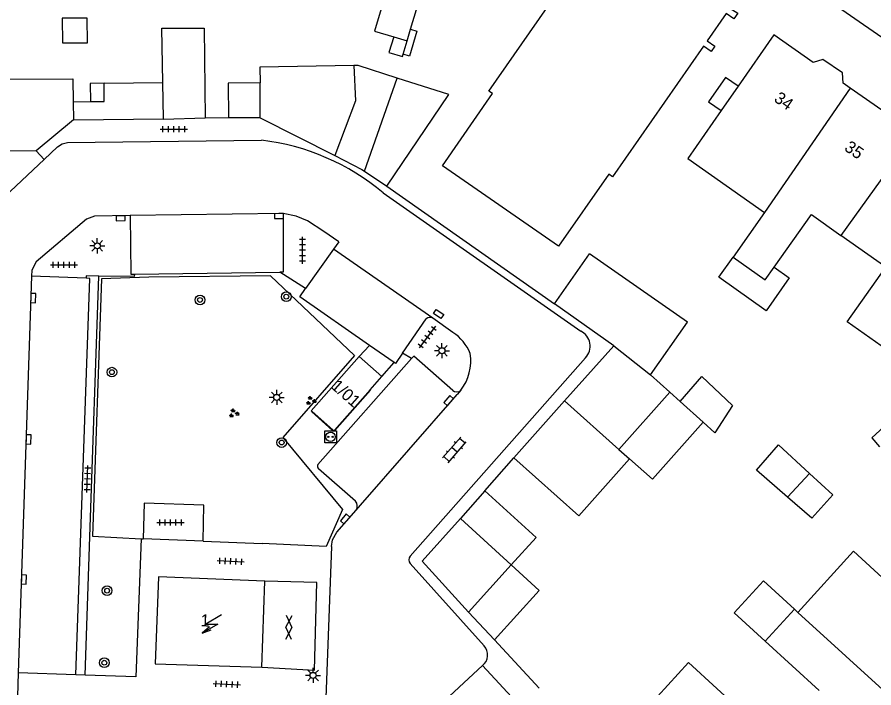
# Model space of a CAD drawing. Extents: x 132998 to 136004, y 396998 to 398512.
# Drawn here: x 134745.7 to 134816.7, y 397180.9 to 397236.4 of the extents above; entities that cross this region are included whole.
import ezdxf

# ---------------------------------------------------------------- set-up
doc = ezdxf.new("R2010")
doc.units = 0
for name, color, linetype in [('gg-afsc-erfafscheiding', 7, 'Continuous'), ('gg-afsc-hekwerk', 7, 'Continuous'), ('gg-afsc-muur', 7, 'Continuous'), ('gg-anno-huisnummerreeks BGT', 7, 'Continuous'), ('gg-bbg-bijgebouw', 7, 'Continuous'), ('gg-bbg-gedigitaliseerde bebouwing', 7, 'Continuous'), ('gg-bbg-gedigitaliseerde bijgebouw', 7, 'Continuous'), ('gg-bbg-hoofdgebouw', 7, 'Continuous'), ('gg-bbg-luifel en loopbrug', 7, 'Continuous'), ('gg-bbg-tussenscheiding', 7, 'Continuous'), ('gg-knt-verharding', 7, 'Continuous'), ('gg-knt-verharding nz', 7, 'Continuous'), ('gt-grn-weggrens', 7, 'Continuous'), ('gt-symb-boom', 7, 'Continuous'), ('gt-symb-gesloten verharding', 7, 'Continuous'), ('gt-symb-groenvak', 7, 'Continuous'), ('gt-symb-klinker verharding', 7, 'Continuous'), ('gt-symb-kolk', 7, 'Continuous'), ('gt-symb-kolk center center', 7, 'Continuous'), ('gt-symb-laadpunt elektrisch vervoer', 7, 'Continuous'), ('gt-symb-lichtmast', 7, 'Continuous'), ('gt-symb-tegel verharding', 7, 'Continuous'), ('gt-symb-trafo symbool', 7, 'Continuous')]:
    doc.layers.add(name, color=color, linetype=linetype)

# ---------------------------------------------------------------- blocks, each defined once
blk = doc.blocks.new('gt0-LMAST')
at = {"layer": 'gt-symb-lichtmast'}
for p, q in [((-0.182, 0.173), (-0.447, 0.438)), ((-0.005, 0.246), (-0.005, 0.621)), ((0.172, 0.173), (0.437, 0.438)), ((-0.255, -0.004), (-0.63, -0.004)), ((-0.182, -0.181), (-0.447, -0.446)), ((-0.005, -0.254), (-0.005, -0.629)), ((0.437, -0.446), (0.172, -0.181)), ((0.245, -0.004), (0.62, -0.004))]:
    blk.add_line(p, q, dxfattribs=at)
blk.add_circle((-0.005, -0.004), 0.25, dxfattribs=at)
blk = doc.blocks.new('gt0-TEG1')
at = {"layer": 'gt-symb-tegel verharding'}
for p, q in [((-1.125, 0), (1.125, 0)), ((-0.9, -0.25), (-0.9, 0.25)), ((-0.45, -0.25), (-0.45, 0.25)), ((0, -0.25), (0, 0.25)), ((0.45, -0.25), (0.45, 0.25)), ((0.9, -0.25), (0.9, 0.25))]:
    blk.add_line(p, q, dxfattribs=at)
blk = doc.blocks.new('gt0-KOLKCC')
at = {"layer": 'gt-symb-kolk center center'}
blk.add_lwpolyline([(-0.375, 0.2), (0.375, 0.2), (0.375, -0.2), (-0.375, -0.2)], close=True, dxfattribs=at)
blk = doc.blocks.new('gt0-KL1')
at = {"layer": 'gt-symb-klinker verharding'}
for p, q in [((-1.15, 0.3), (1.15, 0.3)), ((-1, -0.3), (-1, 0.3)), ((-0.5, 0.3), (-0.5, 0.45)), ((0, -0.3), (0, 0.3)), ((0.5, 0.3), (0.5, 0.45)), ((1, -0.3), (1, 0.3)), ((-1.15, -0.3), (1.15, -0.3)), ((-0.5, -0.45), (-0.5, -0.3)), ((0.5, -0.45), (0.5, -0.3))]:
    blk.add_line(p, q, dxfattribs=at)
blk = doc.blocks.new('gt0-KOLK')
at = {"layer": 'gt-symb-kolk'}
blk.add_lwpolyline([(0, 0), (0.375, 0), (0.375, 0.4), (-0.375, 0.4), (-0.375, 0), (0, 0)], dxfattribs=at)
blk = doc.blocks.new('gt0-BOOM')
at = {"layer": 'gt-symb-boom'}
for radius in [0.4, 0.2]:
    blk.add_circle((0, 0), radius, dxfattribs=at)
blk = doc.blocks.new('gt0-LEV')
at = {"layer": 'gt-symb-laadpunt elektrisch vervoer'}
blk.add_lwpolyline([(-0.486, 0.501), (0.486, 0.501), (0.486, -0.499), (-0.486, -0.499)], close=True, dxfattribs=at)
for centre, radius in [((0, 0), 0.393), ((-0.186, 0), 0.0566), ((0.186, 0), 0.0566)]:
    blk.add_circle(centre, radius, dxfattribs=at)
blk = doc.blocks.new('gt0-GRVAK')
at = {"layer": 'gt-symb-groenvak'}
for p, q in [((-0.11, 0.189), (-0.228, 0.24)), ((-0.182, 0.153), (0.088, 0.153)), ((-0.091, 0.211), (-0.156, 0.322)), ((-0.047, 0.214), (-0.047, 0.393)), ((-0.004, 0.211), (0.061, 0.322)), ((0.015, 0.189), (0.133, 0.24)), ((0.262, -0.052), (0.197, 0.059)), ((0.305, -0.049), (0.305, 0.13)), ((0.349, -0.052), (0.414, 0.059)), ((-0.245, -0.228), (-0.363, -0.177)), ((-0.318, -0.264), (-0.047, -0.264)), ((-0.226, -0.206), (-0.291, -0.095)), ((-0.183, -0.203), (-0.183, -0.024)), ((-0.139, -0.206), (-0.074, -0.095)), ((-0.12, -0.228), (-0.002, -0.177)), ((0.243, -0.074), (0.125, -0.023)), ((0.17, -0.11), (0.441, -0.11)), ((0.368, -0.074), (0.486, -0.023))]:
    blk.add_line(p, q, dxfattribs=at)
blk = doc.blocks.new('gt0-GESVH1')
at = {"layer": 'gt-symb-gesloten verharding'}
for p, q in [((-0.992, -0.261), (0.008, 0.239)), ((0.008, -0.261), (-0.992, 0.239)), ((0.008, 0.239), (1.008, -0.261)), ((1.008, 0.239), (0.008, -0.261))]:
    blk.add_line(p, q, dxfattribs=at)
blk = doc.blocks.new('gt0-HSP')
at = {"layer": 'gt-symb-trafo symbool'}
for points in [[(0.771, 0.746), (-0.529, -0.004), (0.471, -0.004), (-0.829, -0.754)], [(-0.217, -0.24), (-0.829, -0.754), (-0.077, -0.48)]]:
    blk.add_lwpolyline(points, dxfattribs=at)

msp = doc.modelspace()

# ---------------------------------------------------------------- linework, layer by layer
at = {"layer": 'gg-afsc-erfafscheiding'}
for p, q in [((134776.34, 397222.41), (134790.23, 397212.671)), ((134784.462, 397197.182), (134786.865, 397199.918))]:
    msp.add_line(p, q, dxfattribs=at)
msp.add_lwpolyline([(134821.522, 397206.194), (134816.487, 397201.582), (134817.123, 397200.835)], dxfattribs=at)
at = {"layer": 'gg-afsc-hekwerk'}
for p, q in [((134766.694, 397214.978), (134756.64, 397214.864)), ((134755.99, 397193.22), (134756.151, 397193.214)), ((134761.125, 397193.017), (134756.151, 397193.214)), ((134761.125, 397193.017), (134766.028, 397192.823))]:
    msp.add_line(p, q, dxfattribs=at)
for points in [[(134756.64, 397214.864), (134752.724, 397214.749), (134751.977, 397193.424), (134755.99, 397193.22)], [(134766.694, 397214.978), (134773.655, 397208.402), (134767.726, 397201.597), (134772.672, 397195.643), (134771.328, 397192.588), (134766.028, 397192.823)], [(134771.995, 397202.208), (134772.033, 397202.175), (134774.999, 397205.522), (134774.961, 397205.555)], [(134770.15, 397203.752), (134770.117, 397203.714), (134771.834, 397202.189), (134771.867, 397202.227)]]:
    msp.add_lwpolyline(points, dxfattribs=at)
at = {"layer": 'gg-afsc-muur'}
msp.add_line((134763.216, 397228.053), (134761.31, 397228.04), dxfattribs=at)
at = {"layer": 'gg-bbg-bijgebouw'}
for p, q in [((134750.383, 397227.895), (134747.307, 397225.321)), ((134750.383, 397227.895), (134757.835, 397227.981)), ((134765.86, 397228.07), (134772.028, 397224.942)), ((134774.497, 397223.653), (134776.34, 397222.41)), ((134790.23, 397212.671), (134793.111, 397216.803)), ((134795.134, 397209.197), (134790.23, 397212.671)), ((134791.062, 397204.627), (134795.134, 397209.197)), ((134791.062, 397204.627), (134786.865, 397199.918)), ((134786.865, 397199.918), (134792.248, 397195.121)), ((134784.462, 397197.182), (134782.431, 397194.909))]:
    msp.add_line(p, q, dxfattribs=at)
for points in [[(134747.307, 397225.321), (134744.099, 397225.302), (134744.053, 397231.267)], [(134761.31, 397228.04), (134757.836, 397227.934), (134757.835, 397227.981)], [(134772.028, 397224.942), (134774.28, 397223.8), (134774.497, 397223.653)], [(134782.431, 397194.909), (134779.254, 397191.354), (134783.11, 397187.156)]]:
    msp.add_lwpolyline(points, dxfattribs=at)
at = {"layer": 'gg-bbg-gedigitaliseerde bebouwing'}
for p, q in [((134778.312, 397235.408), (134779.577, 397239.623)), ((134778.023, 397234.444), (134778.312, 397235.408)), ((134776.906, 397234.779), (134778.023, 397234.444)), ((134808.38, 397234.93), (134805.431, 397230.688)), ((134805.431, 397230.688), (134804.03, 397228.673)), ((134804.03, 397228.673), (134801.274, 397224.708)), ((134801.274, 397224.708), (134807.618, 397220.233)), ((134807.618, 397220.233), (134805.007, 397216.532)), ((134810.09, 397187.385), (134807.662, 397184.732)), ((134810.37, 397187.129), (134810.09, 397187.385)), ((134812.126, 397180.652), (134807.662, 397184.732))]:
    msp.add_line(p, q, dxfattribs=at)
for points in [[(134775.32, 397249.244), (134774.178, 397245.441), (134778.03, 397244.284), (134775.32, 397235.254), (134776.906, 397234.779)], [(134808.412, 397215.698), (134811.492, 397220.062), (134813.936, 397218.338)], [(134819.685, 397211.672), (134817.752, 397208.849), (134814.453, 397211.172), (134817.651, 397215.716), (134813.936, 397218.338)], [(134805.007, 397216.532), (134807.673, 397214.651), (134808.412, 397215.698)], [(134817.708, 397189.679), (134814.989, 397192.183), (134810.37, 397187.129)], [(134801.248, 397177.868), (134798.754, 397180.152), (134801.329, 397182.964), (134808.354, 397176.532), (134810.2, 397178.549)]]:
    msp.add_lwpolyline(points, dxfattribs=at)
at = {"layer": 'gg-bbg-gedigitaliseerde bijgebouw'}
for p, q in [((134752.926, 397230.925), (134757.781, 397230.981)), ((134765.86, 397228.07), (134765.841, 397230.967)), ((134750.363, 397229.395), (134751.803, 397229.412)), ((134799.777, 397205.35), (134798.183, 397206.783)), ((134795.561, 397200.618), (134799.777, 397205.35)), ((134802.544, 397202.861), (134800.627, 397204.585)), ((134795.561, 397200.618), (134796.445, 397199.83)), ((134796.445, 397199.83), (134792.248, 397195.121)), ((134809.523, 397196.664), (134811.335, 397198.635)), ((134783.11, 397187.156), (134786.648, 397191.057))]:
    msp.add_line(p, q, dxfattribs=at)
for points in [[(134751.557, 397234.281), (134751.532, 397236.331), (134749.457, 397236.314), (134749.481, 397234.264), (134751.557, 397234.281)], [(134757.781, 397230.981), (134757.701, 397235.488), (134761.211, 397235.5), (134761.31, 397228.04)], [(134773.605, 397232.394), (134765.832, 397232.263), (134765.841, 397230.967)], [(134777.207, 397231.363), (134773.955, 397232.4), (134773.605, 397232.394)], [(134744.091, 397231.267), (134750.338, 397231.288), (134750.363, 397229.395)], [(134751.803, 397229.412), (134752.943, 397229.425), (134752.926, 397230.925)], [(134776.34, 397222.41), (134781.463, 397230.006), (134777.207, 397231.363)], [(134798.183, 397206.783), (134801.237, 397211.157), (134793.111, 397216.803)], [(134800.627, 397204.585), (134802.423, 397206.644), (134804.961, 397204.264), (134803.507, 397201.995), (134802.544, 397202.861)], [(134809.523, 397196.664), (134806.936, 397198.912), (134808.756, 397201.006), (134811.335, 397198.635)], [(134786.648, 397191.057), (134788.717, 397193.337), (134784.462, 397197.182)]]:
    msp.add_lwpolyline(points, dxfattribs=at)
at = {"layer": 'gg-bbg-hoofdgebouw'}
for p, q in [((134820.032, 397226.818), (134814.712, 397230.522)), ((134774.056, 397208.295), (134770.082, 397203.812)), ((134775.922, 397206.639), (134774.056, 397208.295)), ((134774.961, 397205.555), (134775.922, 397206.639)), ((134771.995, 397202.208), (134774.961, 397205.555)), ((134770.082, 397203.812), (134770.15, 397203.752)), ((134770.15, 397203.752), (134771.867, 397202.227)), ((134765.99, 397182.58), (134766.23, 397189.7))]:
    msp.add_line(p, q, dxfattribs=at)
for points in [[(134792.35, 397241.14), (134791.74, 397241.56), (134792.06, 397242.01), (134792.66, 397241.59), (134794.23, 397243.85), (134793.62, 397244.27), (134793.94, 397244.72), (134794.55, 397244.3), (134794.66, 397244.42), (134804.86, 397237.33), (134804.75, 397237.14), (134805.39, 397236.72), (134805.07, 397236.27), (134804.44, 397236.71), (134802.87, 397234.45), (134803.5, 397234.01), (134803.19, 397233.56), (134802.56, 397234)], [(134802.56, 397234), (134795.035, 397223.186), (134794.708, 397223.413), (134790.551, 397217.439), (134780.944, 397224.089), (134785.102, 397230.073), (134784.797, 397230.282), (134792.35, 397241.14)], [(134814.712, 397230.522), (134814.119, 397230.935), (134814.06, 397231.78), (134812.446, 397232.905), (134811.646, 397232.649), (134808.38, 397234.93)], [(134771.867, 397202.227), (134771.948, 397202.155), (134771.995, 397202.208)], [(134766.23, 397189.7), (134757.44, 397190.08), (134757.17, 397182.86), (134765.99, 397182.58)]]:
    msp.add_lwpolyline(points, dxfattribs=at)
at = {"layer": 'gg-bbg-luifel en loopbrug'}
for p, q in [((134765.86, 397228.07), (134763.216, 397228.053)), ((134799.777, 397205.35), (134800.627, 397204.585)), ((134785.244, 397184.851), (134783.11, 397187.156))]:
    msp.add_line(p, q, dxfattribs=at)
for points in [[(134778.312, 397235.408), (134778.827, 397235.254), (134778.203, 397233.175), (134777.689, 397233.329)], [(134776.906, 397234.779), (134776.512, 397233.468), (134777.63, 397233.133), (134777.689, 397233.329)], [(134777.689, 397233.329), (134777.688, 397233.329), (134778.023, 397234.444)], [(134752.926, 397230.925), (134751.786, 397230.912), (134751.803, 397229.412)], [(134765.841, 397230.967), (134763.197, 397230.949), (134763.216, 397228.053)], [(134805.431, 397230.688), (134804.388, 397231.413), (134802.987, 397229.398), (134804.03, 397228.673)], [(134808.412, 397215.698), (134809.666, 397214.813), (134807.75, 397212.097), (134803.83, 397214.863), (134805.007, 397216.532)], [(134802.544, 397202.861), (134798.34, 397198.141), (134796.445, 397199.83)], [(134811.335, 397198.635), (134813.274, 397196.853), (134811.518, 397194.931), (134809.523, 397196.664)], [(134785.244, 397184.851), (134788.959, 397188.946), (134786.648, 397191.057)], [(134807.662, 397184.732), (134805.095, 397187.078), (134807.524, 397189.73), (134810.09, 397187.385)]]:
    msp.add_lwpolyline(points, dxfattribs=at)
at = {"layer": 'gg-bbg-tussenscheiding'}
for p, q in [((134757.835, 397227.981), (134757.781, 397230.981)), ((134774.497, 397223.653), (134777.207, 397231.363)), ((134814.712, 397230.522), (134807.618, 397220.233)), ((134750.363, 397229.395), (134750.383, 397227.895)), ((134820.032, 397226.818), (134813.936, 397218.338)), ((134795.134, 397209.197), (134798.183, 397206.783)), ((134791.062, 397204.627), (134795.561, 397200.618)), ((134786.648, 397191.057), (134782.431, 397194.909)), ((134810.37, 397187.129), (134821.099, 397177.324))]:
    msp.add_line(p, q, dxfattribs=at)
msp.add_lwpolyline([(134773.605, 397232.394), (134773.737, 397229.487), (134772.028, 397224.942)], dxfattribs=at)
at = {"layer": 'gg-knt-verharding'}
for p, q in [((134776.04, 397221.85), (134792.39, 397210.41)), ((134772.368, 397217.799), (134771.931, 397217.189)), ((134771.931, 397217.189), (134769.596, 397213.928)), ((134755.448, 397215.136), (134767.492, 397215.278)), ((134769.596, 397213.928), (134767.492, 397215.278)), ((134751.437, 397214.78), (134746.922, 397214.946)), ((134751.747, 397193.378), (134752.498, 397214.971)), ((134777.632, 397208.581), (134779.608, 397211.429)), ((134781.807, 397210.3), (134780.138, 397211.477)), ((134774.056, 397208.295), (134774.917, 397209.218)), ((134776.935, 397207.813), (134774.917, 397209.218)), ((134778.391, 397208.142), (134770.63, 397199.365)), ((134778.391, 397208.142), (134777.632, 397208.581)), ((134792.8, 397208.2), (134778.26, 397191.78)), ((134775.922, 397206.639), (134776.935, 397207.813)), ((134773.747, 397196.334), (134770.694, 397199.011)), ((134751.348, 397181.923), (134751.747, 397193.378)), ((134771.754, 397192.569), (134771.269, 397179.3)), ((134778.27, 397191.18), (134784.39, 397184.36)), ((134788.949, 397180.848), (134785.244, 397184.851)), ((134745.819, 397182.11), (134745.753, 397180.15)), ((134750.598, 397181.948), (134745.819, 397182.11)), ((134751.348, 397181.923), (134750.598, 397181.948))]:
    msp.add_line(p, q, dxfattribs=at)
for points in [[(134743.88, 397256.97), (134785.02, 397257.09), (134837.367, 397220.895)], [(134747.96, 397224.626), (134749.07, 397225.67), (134749.46, 397225.92), (134749.91, 397226.02), (134765.97, 397226.21)], [(134740.99, 397217.64), (134741.13, 397218.09), (134741.41, 397218.47), (134747.96, 397224.626)], [(134767.752, 397220.139), (134767.762, 397215.281), (134767.492, 397215.278)], [(134772.368, 397217.799), (134771.12, 397218.67), (134769.78, 397219.53), (134768.84, 397219.92), (134767.752, 397220.139)], [(134755.101, 397219.969), (134752.14, 397219.93), (134751.46, 397219.67), (134747.31, 397216.15), (134746.94, 397215.45), (134746.922, 397214.946)], [(134755.101, 397219.969), (134755.153, 397215.133), (134755.448, 397215.136)], [(134755.448, 397215.136), (134755.423, 397214.931), (134752.498, 397214.971)], [(134750.598, 397181.948), (134751.741, 397214.769), (134751.437, 397214.78)], [(134752.498, 397214.971), (134751.435, 397214.985), (134751.437, 397214.78)], [(134774.917, 397209.218), (134769.124, 397213.252), (134769.596, 397213.928)], [(134777.632, 397208.581), (134777.054, 397207.73), (134776.935, 397207.813)], [(134781.793, 397205.498), (134778.569, 397208.343), (134778.391, 397208.142)], [(134761.125, 397193.017), (134761.198, 397195.994), (134756.258, 397196.164), (134756.151, 397193.214)], [(134771.754, 397192.569), (134771.83, 397193.12), (134772.2, 397193.76), (134773.802, 397195.594)], [(134755.99, 397193.22), (134755.56, 397181.78), (134751.348, 397181.923)], [(134765.99, 397182.58), (134770.344, 397182.345), (134770.556, 397189.592), (134766.23, 397189.7)], [(134784.26, 397182.72), (134780.37, 397179.12), (134780.06, 397178.71), (134779.95, 397178.2), (134779.74, 397172.71), (134779.48, 397172.32), (134779.579, 397172.231)]]:
    msp.add_lwpolyline(points, dxfattribs=at)
for centre, radius, start, end in [((134763.726, 397207.219), 19.123, 49.9158, 83.26194), ((134779.903, 397211.121), 0.426, 56.54687, 133.803), ((134779.788, 397207.186), 3.712, 21.71525, 57.04255), ((134791.772, 397209.152), 1.401, 317.17219, 63.8479), ((134779.4, 397207.919), 3.889, 322.10545, 9.46616), ((134782.114, 397205.854), 0.48, 227.93805, 317.65148), ((134770.859, 397199.224), 0.269, 148.34239, 232.15333), ((134773.273, 397195.927), 0.625, 327.85098, 40.65033), ((134778.599, 397191.486), 0.449, 139.00739, 222.90229), ((134783.555, 397183.601), 1.128, 308.65088, 42.2846)]:
    msp.add_arc(centre, radius, start, end, dxfattribs=at)
at = {"layer": 'gg-knt-verharding nz'}
for p, q in [((134767.752, 397220.139), (134755.101, 397219.969)), ((134780.138, 397211.477), (134771.931, 397217.189)), ((134746.922, 397214.946), (134745.819, 397182.11)), ((134782.469, 397205.531), (134782.166, 397205.168)), ((134774.168, 397196.013), (134782.166, 397205.168)), ((134773.802, 397195.594), (134774.168, 397196.013))]:
    msp.add_line(p, q, dxfattribs=at)
at = {"layer": 'gt-grn-weggrens'}
for p, q in [((134747.96, 397224.626), (134747.307, 397225.321)), ((134784.26, 397182.72), (134787.351, 397179.38))]:
    msp.add_line(p, q, dxfattribs=at)

# ---------------------------------------------------------------- block references
at = {"layer": 'gt-symb-boom'}
for p in [(134760.873, 397212.99), (134768.013, 397213.261), (134753.576, 397207.012), (134767.631, 397201.184), (134753.178, 397188.924), (134752.946, 397182.957)]:
    msp.add_blockref('gt0-BOOM', p, dxfattribs=at)
at = {"layer": 'gt-symb-gesloten verharding', "rotation": 88.33888795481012}
msp.add_blockref('gt0-GESVH1', (134768.22, 397185.878), dxfattribs=at)
at = {"layer": 'gt-symb-groenvak'}
for p in [(134770.043, 397204.645), (134763.663, 397203.603)]:
    msp.add_blockref('gt0-GRVAK', p, dxfattribs=at)
at = {"layer": 'gt-symb-klinker verharding', "rotation": 48.808688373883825}
msp.add_blockref('gt0-KL1', (134781.937, 397200.576), dxfattribs=at)
at = {"layer": 'gt-symb-kolk'}
for p, rotation in [((134767.408, 397220.136), -179.36977184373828), ((134754.297, 397219.956), -179.36977184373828), ((134746.86, 397213.153), -91.94925412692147), ((134781.602, 397204.521), 49.01346679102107), ((134746.467, 397201.45), -91.94925412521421), ((134773.038, 397194.726), 49.01346679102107), ((134746.079, 397189.854), -91.94925412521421)]:
    msp.add_blockref('gt0-KOLK', p, dxfattribs=dict(at, rotation=rotation))
at = {"layer": 'gt-symb-kolk center center', "rotation": -34.968219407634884}
msp.add_blockref('gt0-KOLKCC', (134780.627, 397211.829), dxfattribs=at)
at = {"layer": 'gt-symb-laadpunt elektrisch vervoer'}
msp.add_blockref('gt0-LEV', (134771.68, 397201.657), dxfattribs=at)
at = {"layer": 'gt-symb-lichtmast'}
for p in [(134752.365, 397217.473), (134780.907, 397208.789), (134767.231, 397204.923), (134770.234, 397181.914)]:
    msp.add_blockref('gt0-LMAST', p, dxfattribs=at)
at = {"layer": 'gt-symb-tegel verharding'}
for p in [(134758.706, 397227.137), (134749.603, 397215.892), (134758.431, 397194.568)]:
    msp.add_blockref('gt0-TEG1', p, dxfattribs=at)
for p, rotation in [((134769.367, 397217.103), 90), ((134779.688, 397209.933), -127.0761203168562), ((134751.547, 397198.166), 87.99346106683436), ((134763.41, 397191.36), -2.4646633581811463), ((134763.088, 397181.18), -2.4646633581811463)]:
    msp.add_blockref('gt0-TEG1', p, dxfattribs=dict(at, rotation=rotation))
at = {"layer": 'gt-symb-trafo symbool'}
msp.add_blockref('gt0-HSP', (134761.873, 397186.166), dxfattribs=at)

# ---------------------------------------------------------------- texts
at = {"layer": 'gg-anno-huisnummerreeks BGT'}
for s, rotation, p in [('34', 325.2, (134808.323, 397229.487)), ('35', 325.2, (134814.148, 397225.431)), ('1/01', 318.5, (134771.651, 397205.751)), ('1', 357.9, (134760.9, 397185.974))]:
    msp.add_text(s, height=1, rotation=rotation, dxfattribs=at).set_placement(p)

doc.saveas('drawing.dxf')
